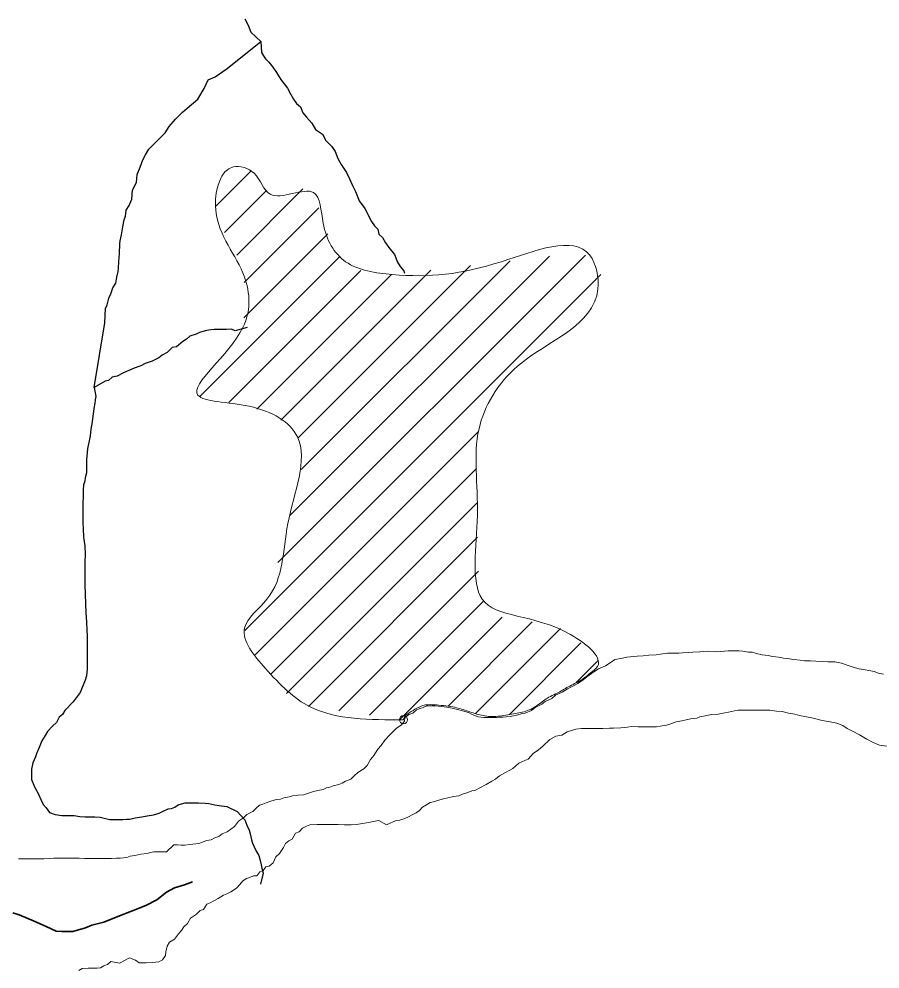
# Model space of a CAD drawing. Extents: x 553962 to 842807, y 8883888 to 9032388.
# Drawn here: x 590330 to 591377, y 8906834 to 8907990 of the extents above; entities that cross this region are included whole.
import ezdxf

# ---------------------------------------------------------------- set-up
doc = ezdxf.new("R2010")
doc.units = 0
doc.header["$LTSCALE"] = 20
doc.header["$PDMODE"] = 32
doc.header["$PDSIZE"] = 10
doc.linetypes.add('LONG_DASH_SHORT_DASH', pattern=[9.9, 6, -1.2, 1.5, -1.2])
doc.layers.add('6', color=7, linetype='Continuous', lineweight=13)

msp = doc.modelspace()

# ---------------------------------------------------------------- linework, layer by layer
at = {"layer": '6'}
for p, q in [((590568.81, 8907761.58), (590611.99, 8907804.76)), ((590579.7, 8907730.05), (590630.65, 8907781)), ((590594.38, 8907702.3), (590675.04, 8907782.96)), ((590603.36, 8907668.85), (590694.35, 8907759.84)), ((590602.96, 8907626.03), (590705.2, 8907728.26)), ((590549.56, 8907530.2), (590720.32, 8907700.96)), ((590644.58, 8907328.24), (591018.76, 8907702.42)), ((590659.27, 8907385.35), (590974.89, 8907700.97)), ((590668.82, 8907479.76), (590878.94, 8907689.88)), ((590673.01, 8907441.52), (590927.08, 8907695.59)), ((590584.65, 8907522.86), (590745.4, 8907683.61)), ((590604.12, 8907245.35), (591037.69, 8907678.92)), ((590618.9, 8907514.69), (590782.91, 8907678.7)), ((590648.3, 8907501.66), (590830.55, 8907683.91)), ((590616.91, 8907215.71), (590888.85, 8907487.65)), ((590635.42, 8907191.8), (590886.37, 8907442.75)), ((590654.91, 8907168.86), (590887.06, 8907401.01)), ((590681.64, 8907153.16), (590887.43, 8907358.95)), ((590718.68, 8907147.78), (590888.57, 8907317.67)), ((590755.97, 8907142.64), (590894.17, 8907280.84)), ((590793.25, 8907137.49), (590917.53, 8907261.78)), ((590851.75, 8907153.57), (590954.14, 8907255.96)), ((590885.07, 8907144.46), (590988.62, 8907248.01)), ((590926.22, 8907143.18), (591013.36, 8907230.32)), ((591007.11, 8907181.65), (591034.02, 8907208.56))]:
    msp.add_line(p, q, dxfattribs=at)
at = {"layer": '6', "lineweight": 25}
msp.add_line((590420.92, 8907541.4), (590434.02, 8907619.93), dxfattribs=at)
for points in [[(590604.41, 8907989.82), (590608.35, 8907982.29), (590611.79, 8907973.75), (590623.71, 8907962.16)], [(590547.14, 8907892.06), (590554.74, 8907905.03), (590559.82, 8907915.51), (590568.36, 8907919.46), (590582.94, 8907929.38), (590623.71, 8907962.16)], [(590623.71, 8907962.16), (590624.61, 8907949.13), (590627.08, 8907945.11), (590629.55, 8907941.09), (590633.52, 8907937.06), (590638.48, 8907931.02), (590642.93, 8907924.48), (590645.4, 8907920.46), (590648.86, 8907914.92), (590652.33, 8907910.9), (590656.29, 8907905.36), (590659.74, 8907898.83), (590663.69, 8907892.29), (590667.15, 8907886.76), (590672.13, 8907882.73), (590675.07, 8907875.7), (590679.53, 8907870.16), (590685.98, 8907863.11), (590690.42, 8907855.07), (590698.88, 8907849.5), (590702.83, 8907841.96), (590710.27, 8907834.4), (590714.23, 8907828.37), (590717.67, 8907819.84), (590721.62, 8907812.8), (590728.04, 8907802.74), (590731.49, 8907795.21), (590735.43, 8907787.17), (590738.87, 8907779.64), (590743.29, 8907768.59), (590750.22, 8907759.03)], [(590434.02, 8907619.93), (590434.66, 8907637.45), (590436.69, 8907641.94), (590438.75, 8907649.94), (590441.29, 8907655.43), (590443.85, 8907662.42), (590447.4, 8907668.41), (590448.45, 8907675.41), (590450, 8907682.41), (590450.53, 8907686.41), (590451.1, 8907694.42), (590451.67, 8907704.43), (590452.26, 8907715.94), (590452.79, 8907719.94), (590454.34, 8907726.94), (590455.92, 8907736.95), (590457.49, 8907745.45), (590459.02, 8907749.95), (590460.07, 8907756.95), (590463.62, 8907762.93), (590466.68, 8907770.42), (590467.76, 8907781.43), (590472.34, 8907790.92), (590473.41, 8907800.42), (590476.98, 8907809.41), (590480.05, 8907818.4), (590483.6, 8907824.39), (590487.65, 8907831.37), (590495.21, 8907838.83), (590499.75, 8907843.31), (590507.31, 8907851.27), (590512.37, 8907858.75), (590519.94, 8907867.71), (590528.51, 8907876.17), (590534.05, 8907881.14), (590547.14, 8907892.06)], [(590750.22, 8907759.03), (590758.6, 8907743.46), (590762.06, 8907737.93), (590766.03, 8907733.89), (590767.49, 8907727.88), (590771.96, 8907723.84), (590775.41, 8907717.31), (590779.37, 8907711.78), (590786.31, 8907703.22), (590790.24, 8907693.68), (590793.2, 8907688.65), (590797.66, 8907683.11), (590798.73, 8907680.2)], [(590607.05, 8907614.28), (590592.52, 8907610.37), (590588.03, 8907612.4), (590581.53, 8907611.94), (590574.02, 8907611.99), (590567.02, 8907612.04), (590560.01, 8907611.08), (590556, 8907610.11), (590548.98, 8907608.15), (590544.97, 8907606.18), (590537.44, 8907603.72), (590533.42, 8907600.24), (590528.89, 8907597.27), (590521.34, 8907590.81), (590515.83, 8907589.84), (590509.78, 8907583.88), (590503.75, 8907580.41), (590499.73, 8907577.43), (590491.69, 8907573.48), (590483.17, 8907570.53), (590477.64, 8907567.57), (590469.62, 8907564.61), (590456.57, 8907559.19), (590449.04, 8907555.24), (590443.02, 8907553.78), (590438.49, 8907549.8), (590434.48, 8907548.82), (590420.92, 8907541.4)], [(590420.92, 8907541.4), (590422.84, 8907530.38), (590422.3, 8907526.37), (590421.77, 8907522.37), (590420.72, 8907515.87), (590420.19, 8907511.87), (590419.15, 8907506.37), (590418.6, 8907499.36), (590417.03, 8907490.36), (590415.97, 8907482.35), (590414.41, 8907474.35), (590412.85, 8907466.85), (590412.31, 8907461.85), (590411.75, 8907453.84), (590411.68, 8907444.83), (590411.62, 8907437.32), (590410.08, 8907431.32), (590409.55, 8907427.32), (590408.01, 8907422.82), (590407.46, 8907416.32), (590407.43, 8907412.31), (590407.4, 8907408.31), (590407.34, 8907400.79), (590407.29, 8907393.28), (590407.24, 8907387.28), (590407.19, 8907380.77), (590407.16, 8907376.26), (590407.61, 8907369.75), (590408.03, 8907359.23), (590409.45, 8907348.71), (590409.87, 8907338.19), (590409.8, 8907329.18), (590409.74, 8907320.67), (590409.67, 8907312.15), (590409.59, 8907301.64), (590410, 8907289.62), (590410.41, 8907278.1), (590410.83, 8907267.08), (590411.75, 8907256.06), (590412.17, 8907245.54), (590412.62, 8907239.53), (590412.55, 8907230.52), (590412.48, 8907221.01), (590412.39, 8907209.49), (590412.31, 8907198.98), (590411.75, 8907190.47), (590410.2, 8907184.97), (590404.09, 8907169.99), (590395.5, 8907158.53)], [(590395.5, 8907158.53), (590385.41, 8907148.08), (590382.37, 8907143.1), (590378.35, 8907140.12), (590375.3, 8907133.63), (590370.26, 8907129.16), (590364.21, 8907122.69), (590361.17, 8907117.7), (590357.12, 8907111.22), (590354.06, 8907103.23), (590351.01, 8907096.74), (590349.47, 8907091.74), (590346.41, 8907084.25), (590344.85, 8907076.75), (590344.8, 8907070.24), (590344.76, 8907064.23), (590348.19, 8907055.2), (590352.63, 8907047.16), (590356.57, 8907039.12), (590359.03, 8907033.6), (590362.5, 8907029.57), (590366.46, 8907024.03), (590373.44, 8907021.48), (590381.44, 8907020.43), (590389.94, 8907020.37), (590396.45, 8907020.33), (590403.44, 8907019.28), (590409.94, 8907018.74), (590413.94, 8907018.71), (590417.94, 8907018.69), (590421.94, 8907018.66), (590428.44, 8907018.12), (590432.94, 8907017.08), (590439.93, 8907015.54), (590444.43, 8907015.51), (590448.93, 8907015.48), (590455.93, 8907015.43), (590460.44, 8907015.9), (590464.44, 8907015.87), (590470.96, 8907017.33), (590478.97, 8907018.78), (590485.48, 8907019.74), (590492.99, 8907021.19), (590500.01, 8907023.15), (590504.03, 8907025.13), (590511.06, 8907028.58), (590515.06, 8907029.06), (590519.08, 8907030.53), (590523.1, 8907033.51), (590527.11, 8907034.49), (590531.62, 8907035.96), (590537.63, 8907035.92), (590544.13, 8907035.88), (590548.13, 8907035.85), (590556.13, 8907035.3), (590560.63, 8907034.77), (590567.62, 8907033.22), (590576.11, 8907032.16), (590582.61, 8907031.12), (590595.07, 8907025.02)], [(590595.07, 8907025.02), (590604.5, 8907014.95), (590606.95, 8907008.42), (590609.4, 8907002.4), (590610.87, 8906997.88), (590612.32, 8906990.86), (590613.79, 8906986.85), (590615.75, 8906982.33), (590617.72, 8906977.81), (590621.17, 8906971.78), (590623.13, 8906965.76), (590624.09, 8906960.24), (590625.06, 8906956.23), (590626.51, 8906950.21), (590623.41, 8906936.71)]]:
    msp.add_lwpolyline(points, dxfattribs=at)
at = {"layer": '6'}
for points in [[(590669.25, 8907045.06), (590675.76, 8907045.52), (590687.8, 8907049.45), (590693.31, 8907050.91), (590699.82, 8907051.87), (590703.84, 8907053.85), (590707.85, 8907054.82), (590711.86, 8907056.3), (590718.88, 8907058.25), (590722.89, 8907059.73), (590726.91, 8907062.21), (590733.43, 8907064.67), (590737.46, 8907068.65), (590742, 8907072.62), (590749.03, 8907077.08), (590753.06, 8907081.06), (590757.12, 8907088.54), (590761.16, 8907093.52), (590766.22, 8907101), (590770.26, 8907105.48), (590774.81, 8907111.96), (590781.36, 8907118.93), (590788.42, 8907126.39), (590794.96, 8907130.85), (590798.5, 8907135.34), (590799.03, 8907139.34), (590804.06, 8907143.31), (590808.57, 8907144.78), (590813.11, 8907148.76), (590817.12, 8907150.73), (590821.13, 8907151.71), (590825.65, 8907153.68), (590831.65, 8907153.64), (590835.65, 8907153.62), (590843.65, 8907153.06), (590850.15, 8907152.02), (590856.64, 8907150.97), (590863.13, 8907149.43), (590869.12, 8907147.89), (590876.61, 8907145.83), (590881.09, 8907143.3), (590888.07, 8907140.25), (590895.07, 8907139.7), (590899.07, 8907139.68), (590903.08, 8907139.65), (590910.58, 8907139.6), (590914.58, 8907140.08), (590918.59, 8907140.05), (590922.59, 8907140.52), (590927.1, 8907140.99), (590931.1, 8907141.47), (590935.11, 8907142.44), (590941.63, 8907144.4), (590945.63, 8907144.88), (590953.16, 8907148.33), (590957.69, 8907151.81), (590965.73, 8907155.76), (590969.75, 8907159.24), (590977.78, 8907162.69), (590982.32, 8907166.67), (590990.35, 8907170.62), (590996.88, 8907174.58), (591004.41, 8907178.04), (591009.44, 8907181.01), (591015.97, 8907185.47), (591020.5, 8907188.94), (591029.06, 8907195.4), (591034.58, 8907198.87), (591043.11, 8907202.31), (591050.15, 8907206.77), (591054.68, 8907210.25), (591063.69, 8907211.69), (591069.21, 8907213.16), (591081.72, 8907214.08), (591089.23, 8907214.53), (591095.74, 8907215.49), (591104.74, 8907215.93), (591110.25, 8907216.89), (591118.77, 8907217.84), (591122.77, 8907217.81), (591132.27, 8907217.75), (591136.78, 8907218.22), (591144.28, 8907218.67), (591149.29, 8907219.14), (591157.8, 8907219.58), (591166.81, 8907220.52), (591178.8, 8907219.44), (591192.32, 8907220.86), (591196.32, 8907220.83), (591200.82, 8907220.8), (591205.83, 8907220.77), (591210.32, 8907220.23), (591217.32, 8907219.19), (591221.82, 8907219.16), (591226.81, 8907217.62), (591233.8, 8907216.07), (591241.3, 8907215.02), (591246.29, 8907213.99), (591253.79, 8907212.94), (591259.78, 8907211.9), (591264.28, 8907211.37)], [(591264.28, 8907211.37), (591272.28, 8907210.31), (591280.27, 8907209.26), (591285.27, 8907208.72), (591292.77, 8907208.67), (591299.27, 8907208.13), (591307.27, 8907207.58), (591313.77, 8907207.53), (591318.27, 8907207.5), (591322.28, 8907207.48), (591330.27, 8907205.92), (591337.25, 8907203.37), (591344.74, 8907200.82), (591351.72, 8907198.77), (591359.22, 8907197.72), (591363.71, 8907196.69), (591370.71, 8907195.64), (591375.19, 8907193.61), (591381.69, 8907192.56)], [(591385.52, 8907104.92), (591376.53, 8907105.98), (591369.05, 8907109.03), (591361.08, 8907113.09), (591352.11, 8907118.66), (591344.64, 8907122.71), (591337.17, 8907126.26), (591332.19, 8907129.8), (591324.71, 8907132.86), (591316.72, 8907134.41), (591306.73, 8907135.98), (591294.24, 8907139.07), (591279.26, 8907142.17), (591273.77, 8907143.71), (591265.77, 8907144.76), (591258.29, 8907146.81), (591251.29, 8907147.36), (591243.29, 8907148.42), (591238.79, 8907148.45), (591231.29, 8907148.5), (591227.29, 8907148.52), (591220.28, 8907148.57), (591212.78, 8907148.62), (591204.78, 8907148.67), (591200.27, 8907147.7), (591192.75, 8907146.25), (591188.24, 8907145.28), (591180.23, 8907143.83), (591171.72, 8907143.38), (591166.71, 8907141.91), (591158.19, 8907140.47), (591154.18, 8907138.99), (591147.17, 8907138.04), (591143.16, 8907137.06), (591136.15, 8907135.61), (591129.13, 8907134.15), (591121.61, 8907131.7), (591117.6, 8907130.22), (591109.59, 8907129.27), (591105.08, 8907128.3), (591098.08, 8907128.35), (591089.07, 8907128.41), (591083.07, 8907128.45), (591074.57, 8907128.5), (591070.06, 8907128.03), (591062.05, 8907127.08), (591053.04, 8907126.64), (591048.04, 8907126.68), (591040.03, 8907126.23), (591035.53, 8907126.26), (591028.03, 8907126.31), (591024.03, 8907126.33), (591018.03, 8907126.37), (591014.02, 8907126.4), (591007.01, 8907125.44), (591000.5, 8907123.48), (590996.48, 8907122.01), (590989.95, 8907118.05), (590982.94, 8907117.09), (590975.4, 8907112.64), (590966.84, 8907104.68), (590961.8, 8907100.21), (590955.26, 8907095.74), (590949.21, 8907088.77), (590945.2, 8907087.3), (590937.67, 8907083.84), (590930.61, 8907077.38), (590926.6, 8907075.41), (590920.57, 8907072.44), (590914.04, 8907068.48), (590909.51, 8907064.5), (590904.99, 8907062.03), (590897.95, 8907058.07), (590890.42, 8907054.11), (590884.39, 8907050.65), (590880.39, 8907050.18), (590875.87, 8907048.2), (590869.35, 8907046.24), (590864.83, 8907044.27), (590858.32, 8907043.31), (590851.31, 8907041.86), (590844.3, 8907040.4), (590840.28, 8907038.92), (590833.76, 8907036.96), (590829.75, 8907035.99), (590825.23, 8907033.52), (590820.71, 8907030.54), (590816.68, 8907026.56), (590812.65, 8907023.59), (590808.13, 8907021.11), (590803.61, 8907018.64)], [(590329.02, 8906967.7), (590333.02, 8906967.68), (590340.02, 8906967.63), (590344.02, 8906967.6), (590352.02, 8906967.55), (590359.53, 8906967.5), (590367.03, 8906967.95), (590372.04, 8906968.42), (590382.04, 8906968.35), (590387.55, 8906968.32), (590395.55, 8906968.26), (590402.55, 8906968.22), (590409.05, 8906968.17), (590415.06, 8906968.13), (590422.56, 8906968.08), (590426.56, 8906968.06), (590434.06, 8906968.01), (590442.07, 8906967.96), (590448.07, 8906968.42), (590452.58, 8906968.39), (590460.59, 8906969.33), (590464.6, 8906970.81), (590470.61, 8906971.77), (590477.62, 8906973.23), (590485.63, 8906974.18), (590489.64, 8906975.15), (590493.65, 8906976.13), (590509.16, 8906976.02), (590517.73, 8906984.48), (590522.23, 8906984.45), (590526.73, 8906984.42), (590531.23, 8906984.39), (590537.24, 8906984.85), (590541.24, 8906985.32), (590548.25, 8906986.28), (590552.77, 8906987.75), (590557.78, 8906989.72), (590563.29, 8906990.69), (590567.81, 8906993.16), (590572.83, 8906994.63), (590576.86, 8906998.11), (590582.88, 8907000.57), (590587.4, 8907003.54), (590591.93, 8907007.02), (590596.48, 8907013.5), (590602.51, 8907017.47), (590606.55, 8907021.44), (590614.08, 8907025.4), (590618.11, 8907029.38), (590622.14, 8907032.86), (590626.15, 8907034.33), (590630.17, 8907035.81), (590634.68, 8907037.28), (590641.2, 8907039.24), (590647.71, 8907040.2), (590651.72, 8907041.67), (590658.23, 8907043.13), (590662.24, 8907044.11), (590669.25, 8907045.06)], [(590803.61, 8907018.64), (590799.09, 8907016.67), (590793.08, 8907014.7), (590788.57, 8907014.23), (590776.52, 8907008.8), (590767.56, 8907014.37), (590760.55, 8907012.91), (590755.04, 8907011.95), (590747.02, 8907010.5), (590740.52, 8907009.54), (590733.51, 8907009.09), (590729.51, 8907009.11), (590725.01, 8907009.14), (590718, 8907009.19), (590710.5, 8907009.24), (590705.5, 8907009.27), (590698.49, 8907009.32), (590692.49, 8907009.36), (590683.48, 8907008.92), (590679.47, 8907007.44), (590674.45, 8907004.97), (590670.42, 8907000.49), (590665.9, 8906999.02), (590661.84, 8906991.54), (590657.83, 8906989.56), (590653.8, 8906986.08), (590651.26, 8906981.59), (590646.7, 8906974.11), (590642.17, 8906970.14), (590638.61, 8906962.65), (590634.08, 8906958.67), (590630.07, 8906957.7), (590626.54, 8906953.22), (590622.52, 8906951.74), (590618.98, 8906946.76), (590614.98, 8906946.78), (590610.47, 8906944.81), (590606.46, 8906943.83), (590601.93, 8906940.86), (590598.4, 8906936.38), (590594.36, 8906931.9), (590587.32, 8906927.44), (590582.3, 8906924.97), (590578.29, 8906923.49), (590571.76, 8906919.53), (590566.73, 8906916.56), (590562.21, 8906914.08), (590558.2, 8906912.61), (590554.15, 8906906.13), (590550.13, 8906904.65), (590545.6, 8906900.18), (590538.06, 8906895.22), (590534.51, 8906888.73), (590529.97, 8906884.76), (590527.44, 8906880.27), (590523.41, 8906876.29), (590518.85, 8906869.81), (590512.83, 8906866.34), (590509.79, 8906861.36), (590508.23, 8906854.36), (590507.7, 8906849.86), (590504.16, 8906844.87), (590499.64, 8906842.4), (590495.63, 8906841.92), (590491.63, 8906841.45), (590484.12, 8906841), (590480.12, 8906841.02), (590475.62, 8906841.05), (590471.14, 8906844.09), (590464.16, 8906847.14), (590451.6, 8906840.71), (590441.12, 8906842.78), (590437.08, 8906838.81), (590432.57, 8906837.33), (590428.55, 8906834.86), (590424.54, 8906834.38), (590418.04, 8906834.43), (590413.54, 8906834.46), (590406.53, 8906834), (590402.51, 8906831.52)]]:
    msp.add_lwpolyline(points, dxfattribs=at)
at = {"layer": '6', "linetype": 'LONG_DASH_SHORT_DASH', "lineweight": 35}
for points in [[(590540.56, 8906939.81), (590530.93, 8906935.94), (590518.91, 8906932.51), (590508.87, 8906927.05), (590497.31, 8906917.6), (590483.76, 8906910.67)], [(590483.76, 8906910.67), (590466.21, 8906903.76), (590449.67, 8906897.34), (590432.62, 8906890.42), (590418.1, 8906886.99), (590410.58, 8906883.53), (590395.05, 8906879.11), (590386.05, 8906879.16), (590381.55, 8906879.18), (590374.55, 8906879.72), (590362.59, 8906885.28), (590348.13, 8906891.87), (590329.68, 8906899.47), (590322.2, 8906902.02)]]:
    msp.add_lwpolyline(points, dxfattribs=at)
at = {"layer": '6'}
msp.add_spline([(590797.39, 8907136.92), (590684, 8907152.57), (590629.26, 8907199.51), (590603.85, 8907248.41), (590631.22, 8907283.62), (590656.63, 8907375.55), (590668.36, 8907481.17), (590609.71, 8907518.34), (590547.15, 8907532.03), (590601.89, 8907614.18), (590601.89, 8907680.68), (590568.66, 8907762.83), (590590.16, 8907809.78), (590615.58, 8907801.95), (590635.13, 8907776.53), (590687.91, 8907778.48), (590699.64, 8907741.32), (590727.01, 8907694.38), (590783.71, 8907678.73), (590916.65, 8907694.38), (591024.17, 8907702.2), (591033.95, 8907661.12), (590936.2, 8907567.24), (590889.28, 8907490.95), (590887.32, 8907385.33), (590893.19, 8907283.62), (591000.71, 8907240.59), (591031.99, 8907199.51), (591026.15, 8907194.74), (591013.21, 8907184.94), (590997.83, 8907176.9), (590984.19, 8907169.21), (590976.15, 8907165.36), (590962.86, 8907156.27), (590946.08, 8907147.18), (590929.29, 8907143.68), (590909.71, 8907140.88), (590892.22, 8907142.28), (590876.14, 8907147.18), (590860.05, 8907152.07), (590837.67, 8907154.87), (590827.18, 8907155.22), (590820.89, 8907154.17), (590813.55, 8907151.03), (590804.45, 8907145.43), (590798.08, 8907139.64), (590797.39, 8907136.92)], degree=3, dxfattribs=at)
msp.add_point((590797.39, 8907136.92), dxfattribs=at)

doc.saveas('drawing.dxf')
